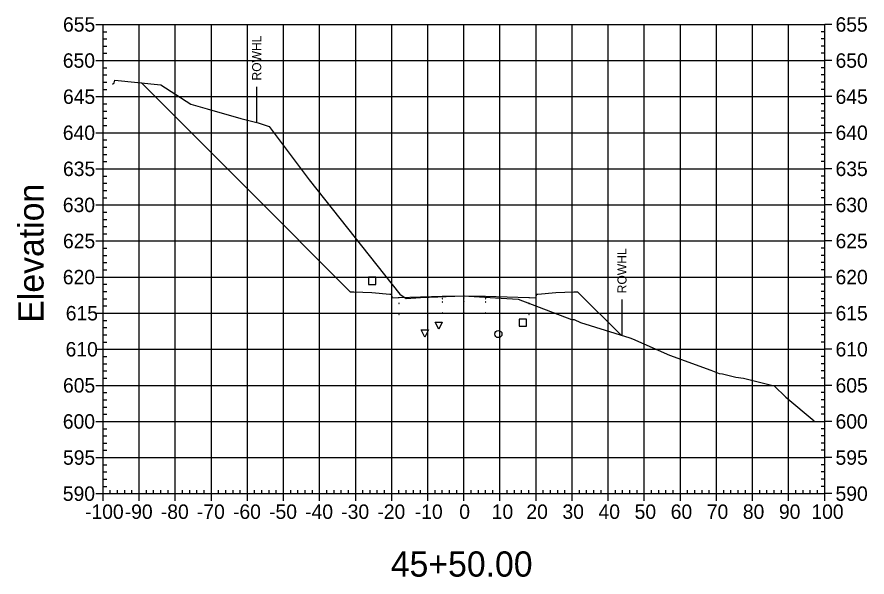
# Model space of a CAD drawing. Extents: x 708103 to 717568, y 374476 to 378707.
# Drawn here: x 711953.1 to 712188.7, y 378061.5 to 378216.7 of the extents above; entities that cross this region are included whole.
import ezdxf

# ---------------------------------------------------------------- set-up
doc = ezdxf.new("R2010")
doc.units = 0
for name, color, linetype in [('1', 7, 'Continuous'), ('10', 7, 'Continuous'), ('13', 7, 'Continuous'), ('14', 7, 'Continuous'), ('22', 7, 'Continuous'), ('4', 7, 'Continuous'), ('57', 7, 'Continuous'), ('60', 7, 'Continuous'), ('Existing', 7, 'Continuous'), ('XS_Right_of_Way', 7, 'Continuous')]:
    doc.layers.add(name, color=color, linetype=linetype)

msp = doc.modelspace()

# ---------------------------------------------------------------- linework, layer by layer
for points in [[(712070.93, 378138.64), (712071.03, 378138.64), (712071.03, 378138.74), (712070.93, 378138.74)], [(712076.93, 378138.76), (712077.03, 378138.76), (712077.03, 378138.86), (712076.93, 378138.86)], [(712076.93, 378137.76), (712077.03, 378137.76), (712077.03, 378137.86), (712076.93, 378137.86)], [(712082.93, 378138.64), (712083.03, 378138.64), (712083.03, 378138.74), (712082.93, 378138.74)], [(712058.93, 378137.28), (712059.03, 378137.28), (712059.03, 378137.38), (712058.93, 378137.38)], [(712070.93, 378137.64), (712071.03, 378137.64), (712071.03, 378137.74), (712070.93, 378137.74)], [(712082.93, 378137.64), (712083.03, 378137.64), (712083.03, 378137.74), (712082.93, 378137.74)], [(712094.93, 378137.28), (712095.03, 378137.28), (712095.03, 378137.38), (712094.93, 378137.38)], [(712058.93, 378134.28), (712059.03, 378134.28), (712059.03, 378134.38), (712058.93, 378134.38)], [(712070.93, 378134.64), (712071.03, 378134.64), (712071.03, 378134.74), (712070.93, 378134.74)], [(712076.93, 378134.76), (712077.03, 378134.76), (712077.03, 378134.86), (712076.93, 378134.86)], [(712082.93, 378134.64), (712083.03, 378134.64), (712083.03, 378134.74), (712082.93, 378134.74)], [(712094.93, 378134.28), (712095.03, 378134.28), (712095.03, 378134.38), (712094.93, 378134.38)]]:
    msp.add_lwpolyline(points, close=True)
at = {"layer": '1'}
for points in [[(712069.99, 378130.16), (712068.99, 378132.16), (712070.99, 378132.16)], [(712066.17, 378127.99), (712065.17, 378129.99), (712067.17, 378129.99)]]:
    msp.add_lwpolyline(points, close=True, dxfattribs=at)
at = {"layer": '10'}
msp.add_lwpolyline([(712050.54, 378142.58), (712052.54, 378142.58), (712052.54, 378144.58), (712050.54, 378144.58)], close=True, dxfattribs=at)
at = {"layer": '13'}
msp.add_circle((712086.53, 378128.85), 1, dxfattribs=at)
at = {"layer": '14'}
for points in [[(711987.63, 378198.41), (711987.63, 378198.46), (711987.63, 378198.41), (711987.58, 378198.41), (711987.63, 378198.41), (711987.63, 378198.36), (711987.63, 378198.41), (711987.68, 378198.41)], [(712058.98, 378139), (712058.98, 378139.05), (712058.98, 378139), (712058.93, 378139), (712058.98, 378139), (712058.98, 378138.95), (712058.98, 378139), (712059.03, 378139)], [(712076.98, 378139.48), (712076.98, 378139.53), (712076.98, 378139.48), (712076.93, 378139.48), (712076.98, 378139.48), (712076.98, 378139.43), (712076.98, 378139.48), (712077.03, 378139.48)], [(712094.98, 378139), (712094.98, 378139.05), (712094.98, 378139), (712094.93, 378139), (712094.98, 378139), (712094.98, 378138.95), (712094.98, 378139), (712095.03, 378139)], [(712120.44, 378128.6), (712120.44, 378128.65), (712120.44, 378128.6), (712120.39, 378128.6), (712120.44, 378128.6), (712120.44, 378128.55), (712120.44, 378128.6), (712120.49, 378128.6)]]:
    msp.add_lwpolyline(points, dxfattribs=at)
at = {"layer": '22'}
msp.add_lwpolyline([(711987.63, 378198.41), (712017.25, 378168.79), (712045.48, 378140.56), (712046.48, 378140.52), (712051.48, 378140.32), (712056.48, 378139.92), (712056.9, 378139.92), (712056.98, 378138.92), (712058.98, 378139), (712070.98, 378139.36), (712076.98, 378139.48), (712082.98, 378139.36), (712094.98, 378139), (712096.98, 378138.92), (712097.07, 378139.92), (712097.48, 378139.92), (712102.48, 378140.32), (712107.48, 378140.52), (712108.48, 378140.56), (712120.44, 378128.6)], dxfattribs=at)
at = {"layer": '4'}
msp.add_lwpolyline([(712092.32, 378131.01), (712094.32, 378131.01), (712094.32, 378133.01), (712092.32, 378133.01)], close=True, dxfattribs=at)
at = {"layer": '57'}
for p, q in [((711974.98, 378214.63), (711976.98, 378214.63)), ((711976.98, 378214.63), (712176.98, 378214.63)), ((711976.98, 378084.63), (711976.98, 378214.63)), ((711976.98, 378084.63), (711976.98, 378214.63)), ((711986.98, 378084.63), (711986.98, 378214.63)), ((711996.98, 378084.63), (711996.98, 378214.63)), ((712006.98, 378084.63), (712006.98, 378214.63)), ((712016.98, 378084.63), (712016.98, 378214.63)), ((712026.98, 378084.63), (712026.98, 378214.63)), ((712036.98, 378084.63), (712036.98, 378214.63)), ((712046.98, 378084.63), (712046.98, 378214.63)), ((712056.98, 378084.63), (712056.98, 378214.63)), ((712066.98, 378084.63), (712066.98, 378214.63)), ((712076.98, 378084.63), (712076.98, 378214.63)), ((712086.98, 378084.63), (712086.98, 378214.63)), ((712096.98, 378084.63), (712096.98, 378214.63)), ((712106.98, 378084.63), (712106.98, 378214.63)), ((712116.98, 378084.63), (712116.98, 378214.63)), ((712126.98, 378084.63), (712126.98, 378214.63)), ((712136.98, 378084.63), (712136.98, 378214.63)), ((712146.98, 378084.63), (712146.98, 378214.63)), ((712156.98, 378084.63), (712156.98, 378214.63)), ((712166.98, 378084.63), (712166.98, 378214.63)), ((712176.98, 378084.63), (712176.98, 378214.63)), ((712176.98, 378084.63), (712176.98, 378214.63)), ((712178.98, 378214.63), (712176.98, 378214.63)), ((711976.98, 378212.63), (711977.98, 378212.63)), ((712176.98, 378212.63), (712175.98, 378212.63)), ((711976.98, 378210.63), (711977.98, 378210.63)), ((711976.98, 378208.63), (711977.98, 378208.63)), ((712176.98, 378210.63), (712175.98, 378210.63)), ((712176.98, 378208.63), (712175.98, 378208.63)), ((711976.98, 378206.63), (711977.98, 378206.63)), ((712176.98, 378206.63), (712175.98, 378206.63)), ((711974.98, 378204.63), (711976.98, 378204.63)), ((711976.98, 378204.63), (712176.98, 378204.63)), ((712178.98, 378204.63), (712176.98, 378204.63)), ((711976.98, 378202.63), (711977.98, 378202.63)), ((712176.98, 378202.63), (712175.98, 378202.63)), ((711976.98, 378200.63), (711977.98, 378200.63)), ((712176.98, 378200.63), (712175.98, 378200.63)), ((711976.98, 378198.63), (711977.98, 378198.63)), ((712176.98, 378198.63), (712175.98, 378198.63)), ((711974.98, 378194.63), (711976.98, 378194.63)), ((711976.98, 378196.63), (711977.98, 378196.63)), ((711976.98, 378194.63), (712176.98, 378194.63)), ((712176.98, 378196.63), (712175.98, 378196.63)), ((712178.98, 378194.63), (712176.98, 378194.63)), ((711976.98, 378192.63), (711977.98, 378192.63)), ((712176.98, 378192.63), (712175.98, 378192.63)), ((711976.98, 378190.63), (711977.98, 378190.63)), ((712176.98, 378190.63), (712175.98, 378190.63)), ((711976.98, 378188.63), (711977.98, 378188.63)), ((712176.98, 378188.63), (712175.98, 378188.63)), ((711976.98, 378186.63), (711977.98, 378186.63)), ((712176.98, 378186.63), (712175.98, 378186.63)), ((711974.98, 378184.63), (711976.98, 378184.63)), ((711976.98, 378184.63), (712176.98, 378184.63)), ((711976.98, 378182.63), (711977.98, 378182.63)), ((712176.98, 378182.63), (712175.98, 378182.63)), ((712178.98, 378184.63), (712176.98, 378184.63)), ((711976.98, 378180.63), (711977.98, 378180.63)), ((712176.98, 378180.63), (712175.98, 378180.63)), ((711976.98, 378178.63), (711977.98, 378178.63)), ((712176.98, 378178.63), (712175.98, 378178.63)), ((711976.98, 378176.63), (711977.98, 378176.63)), ((712176.98, 378176.63), (712175.98, 378176.63)), ((711974.98, 378174.63), (711976.98, 378174.63)), ((711976.98, 378174.63), (712176.98, 378174.63)), ((712178.98, 378174.63), (712176.98, 378174.63)), ((711976.98, 378172.63), (711977.98, 378172.63)), ((712176.98, 378172.63), (712175.98, 378172.63)), ((711976.98, 378170.63), (711977.98, 378170.63)), ((711976.98, 378168.63), (711977.98, 378168.63)), ((712176.98, 378170.63), (712175.98, 378170.63)), ((712176.98, 378168.63), (712175.98, 378168.63)), ((711976.98, 378166.63), (711977.98, 378166.63)), ((712176.98, 378166.63), (712175.98, 378166.63)), ((711974.98, 378164.63), (711976.98, 378164.63)), ((711976.98, 378164.63), (712176.98, 378164.63)), ((712178.98, 378164.63), (712176.98, 378164.63)), ((711976.98, 378162.63), (711977.98, 378162.63)), ((712176.98, 378162.63), (712175.98, 378162.63)), ((711976.98, 378160.63), (711977.98, 378160.63)), ((712176.98, 378160.63), (712175.98, 378160.63)), ((711976.98, 378158.63), (711977.98, 378158.63)), ((711976.98, 378156.63), (711977.98, 378156.63)), ((712176.98, 378158.63), (712175.98, 378158.63)), ((712176.98, 378156.63), (712175.98, 378156.63)), ((711974.98, 378154.63), (711976.98, 378154.63)), ((711976.98, 378154.63), (712176.98, 378154.63)), ((712178.98, 378154.63), (712176.98, 378154.63)), ((711976.98, 378152.63), (711977.98, 378152.63)), ((712176.98, 378152.63), (712175.98, 378152.63)), ((711976.98, 378150.63), (711977.98, 378150.63)), ((712176.98, 378150.63), (712175.98, 378150.63)), ((711976.98, 378148.63), (711977.98, 378148.63)), ((712176.98, 378148.63), (712175.98, 378148.63)), ((711976.98, 378146.63), (711977.98, 378146.63)), ((712176.98, 378146.63), (712175.98, 378146.63)), ((711974.98, 378144.63), (711976.98, 378144.63)), ((711976.98, 378144.63), (712176.98, 378144.63)), ((711976.98, 378142.63), (711977.98, 378142.63)), ((712176.98, 378142.63), (712175.98, 378142.63)), ((712178.98, 378144.63), (712176.98, 378144.63)), ((711976.98, 378140.63), (711977.98, 378140.63)), ((712176.98, 378140.63), (712175.98, 378140.63)), ((711976.98, 378138.63), (711977.98, 378138.63)), ((712176.98, 378138.63), (712175.98, 378138.63)), ((711976.98, 378136.63), (711977.98, 378136.63)), ((712176.98, 378136.63), (712175.98, 378136.63)), ((711974.98, 378134.63), (711976.98, 378134.63)), ((711976.98, 378134.63), (712176.98, 378134.63)), ((712178.98, 378134.63), (712176.98, 378134.63)), ((711976.98, 378132.63), (711977.98, 378132.63)), ((712176.98, 378132.63), (712175.98, 378132.63)), ((711976.98, 378130.63), (711977.98, 378130.63)), ((711976.98, 378128.63), (711977.98, 378128.63)), ((712176.98, 378130.63), (712175.98, 378130.63)), ((712176.98, 378128.63), (712175.98, 378128.63)), ((711976.98, 378126.63), (711977.98, 378126.63)), ((712176.98, 378126.63), (712175.98, 378126.63)), ((711974.98, 378124.63), (711976.98, 378124.63)), ((711976.98, 378124.63), (712176.98, 378124.63)), ((712178.98, 378124.63), (712176.98, 378124.63)), ((711976.98, 378122.63), (711977.98, 378122.63)), ((712176.98, 378122.63), (712175.98, 378122.63)), ((711976.98, 378120.63), (711977.98, 378120.63)), ((712176.98, 378120.63), (712175.98, 378120.63)), ((711976.98, 378118.63), (711977.98, 378118.63)), ((711976.98, 378116.63), (711977.98, 378116.63)), ((712176.98, 378118.63), (712175.98, 378118.63)), ((712176.98, 378116.63), (712175.98, 378116.63)), ((711974.98, 378114.63), (711976.98, 378114.63)), ((711976.98, 378114.63), (712176.98, 378114.63)), ((712178.98, 378114.63), (712176.98, 378114.63)), ((711976.98, 378112.63), (711977.98, 378112.63)), ((712176.98, 378112.63), (712175.98, 378112.63)), ((711976.98, 378110.63), (711977.98, 378110.63)), ((712176.98, 378110.63), (712175.98, 378110.63)), ((711976.98, 378108.63), (711977.98, 378108.63)), ((712176.98, 378108.63), (712175.98, 378108.63)), ((711976.98, 378106.63), (711977.98, 378106.63)), ((712176.98, 378106.63), (712175.98, 378106.63)), ((711974.98, 378104.63), (711976.98, 378104.63)), ((711976.98, 378104.63), (712176.98, 378104.63)), ((711976.98, 378102.63), (711977.98, 378102.63)), ((712176.98, 378102.63), (712175.98, 378102.63)), ((712178.98, 378104.63), (712176.98, 378104.63)), ((711976.98, 378100.63), (711977.98, 378100.63)), ((712176.98, 378100.63), (712175.98, 378100.63)), ((711976.98, 378098.63), (711977.98, 378098.63)), ((712176.98, 378098.63), (712175.98, 378098.63)), ((711976.98, 378096.63), (711977.98, 378096.63)), ((712176.98, 378096.63), (712175.98, 378096.63)), ((711974.98, 378094.63), (711976.98, 378094.63)), ((711976.98, 378094.63), (712176.98, 378094.63)), ((712178.98, 378094.63), (712176.98, 378094.63)), ((711976.98, 378092.63), (711977.98, 378092.63)), ((712176.98, 378092.63), (712175.98, 378092.63)), ((711976.98, 378090.63), (711977.98, 378090.63)), ((711976.98, 378088.63), (711977.98, 378088.63)), ((712176.98, 378090.63), (712175.98, 378090.63)), ((712176.98, 378088.63), (712175.98, 378088.63)), ((711976.98, 378086.63), (711977.98, 378086.63)), ((712176.98, 378086.63), (712175.98, 378086.63)), ((711974.98, 378084.63), (711976.98, 378084.63)), ((711976.98, 378084.63), (712176.98, 378084.63)), ((711976.98, 378084.63), (712176.98, 378084.63)), ((711976.98, 378082.63), (711976.98, 378084.63)), ((711978.98, 378084.63), (711978.98, 378085.63)), ((711980.98, 378084.63), (711980.98, 378085.63)), ((711982.98, 378084.63), (711982.98, 378085.63)), ((711984.98, 378084.63), (711984.98, 378085.63)), ((711986.98, 378082.63), (711986.98, 378084.63)), ((711988.98, 378084.63), (711988.98, 378085.63)), ((711990.98, 378084.63), (711990.98, 378085.63)), ((711992.98, 378084.63), (711992.98, 378085.63)), ((711994.98, 378084.63), (711994.98, 378085.63)), ((711996.98, 378082.63), (711996.98, 378084.63)), ((711998.98, 378084.63), (711998.98, 378085.63)), ((712000.98, 378084.63), (712000.98, 378085.63)), ((712002.98, 378084.63), (712002.98, 378085.63)), ((712004.98, 378084.63), (712004.98, 378085.63)), ((712006.98, 378082.63), (712006.98, 378084.63)), ((712008.98, 378084.63), (712008.98, 378085.63)), ((712010.98, 378084.63), (712010.98, 378085.63)), ((712012.98, 378084.63), (712012.98, 378085.63)), ((712014.98, 378084.63), (712014.98, 378085.63)), ((712016.98, 378082.63), (712016.98, 378084.63)), ((712018.98, 378084.63), (712018.98, 378085.63)), ((712020.98, 378084.63), (712020.98, 378085.63)), ((712022.98, 378084.63), (712022.98, 378085.63)), ((712024.98, 378084.63), (712024.98, 378085.63)), ((712026.98, 378082.63), (712026.98, 378084.63)), ((712028.98, 378084.63), (712028.98, 378085.63)), ((712030.98, 378084.63), (712030.98, 378085.63)), ((712032.98, 378084.63), (712032.98, 378085.63)), ((712034.98, 378084.63), (712034.98, 378085.63)), ((712036.98, 378082.63), (712036.98, 378084.63)), ((712038.98, 378084.63), (712038.98, 378085.63)), ((712040.98, 378084.63), (712040.98, 378085.63)), ((712042.98, 378084.63), (712042.98, 378085.63)), ((712044.98, 378084.63), (712044.98, 378085.63)), ((712046.98, 378082.63), (712046.98, 378084.63)), ((712048.98, 378084.63), (712048.98, 378085.63)), ((712050.98, 378084.63), (712050.98, 378085.63)), ((712052.98, 378084.63), (712052.98, 378085.63)), ((712054.98, 378084.63), (712054.98, 378085.63)), ((712056.98, 378082.63), (712056.98, 378084.63)), ((712058.98, 378084.63), (712058.98, 378085.63)), ((712060.98, 378084.63), (712060.98, 378085.63)), ((712062.98, 378084.63), (712062.98, 378085.63)), ((712064.98, 378084.63), (712064.98, 378085.63)), ((712066.98, 378082.63), (712066.98, 378084.63)), ((712068.98, 378084.63), (712068.98, 378085.63)), ((712070.98, 378084.63), (712070.98, 378085.63)), ((712072.98, 378084.63), (712072.98, 378085.63)), ((712074.98, 378084.63), (712074.98, 378085.63)), ((712076.98, 378082.63), (712076.98, 378084.63)), ((712078.98, 378084.63), (712078.98, 378085.63)), ((712080.98, 378084.63), (712080.98, 378085.63)), ((712082.98, 378084.63), (712082.98, 378085.63)), ((712084.98, 378084.63), (712084.98, 378085.63)), ((712086.98, 378082.63), (712086.98, 378084.63)), ((712088.98, 378084.63), (712088.98, 378085.63)), ((712090.98, 378084.63), (712090.98, 378085.63)), ((712092.98, 378084.63), (712092.98, 378085.63)), ((712094.98, 378084.63), (712094.98, 378085.63)), ((712096.98, 378082.63), (712096.98, 378084.63)), ((712098.98, 378084.63), (712098.98, 378085.63)), ((712100.98, 378084.63), (712100.98, 378085.63)), ((712102.98, 378084.63), (712102.98, 378085.63)), ((712104.98, 378084.63), (712104.98, 378085.63)), ((712106.98, 378082.63), (712106.98, 378084.63)), ((712108.98, 378084.63), (712108.98, 378085.63)), ((712110.98, 378084.63), (712110.98, 378085.63)), ((712112.98, 378084.63), (712112.98, 378085.63)), ((712114.98, 378084.63), (712114.98, 378085.63)), ((712116.98, 378082.63), (712116.98, 378084.63)), ((712118.98, 378084.63), (712118.98, 378085.63)), ((712120.98, 378084.63), (712120.98, 378085.63)), ((712122.98, 378084.63), (712122.98, 378085.63)), ((712124.98, 378084.63), (712124.98, 378085.63)), ((712126.98, 378082.63), (712126.98, 378084.63)), ((712128.98, 378084.63), (712128.98, 378085.63)), ((712130.98, 378084.63), (712130.98, 378085.63)), ((712132.98, 378084.63), (712132.98, 378085.63)), ((712134.98, 378084.63), (712134.98, 378085.63)), ((712136.98, 378082.63), (712136.98, 378084.63)), ((712138.98, 378084.63), (712138.98, 378085.63)), ((712140.98, 378084.63), (712140.98, 378085.63)), ((712142.98, 378084.63), (712142.98, 378085.63)), ((712144.98, 378084.63), (712144.98, 378085.63)), ((712146.98, 378082.63), (712146.98, 378084.63)), ((712148.98, 378084.63), (712148.98, 378085.63)), ((712150.98, 378084.63), (712150.98, 378085.63)), ((712152.98, 378084.63), (712152.98, 378085.63)), ((712154.98, 378084.63), (712154.98, 378085.63)), ((712156.98, 378082.63), (712156.98, 378084.63)), ((712158.98, 378084.63), (712158.98, 378085.63)), ((712160.98, 378084.63), (712160.98, 378085.63)), ((712162.98, 378084.63), (712162.98, 378085.63)), ((712164.98, 378084.63), (712164.98, 378085.63)), ((712166.98, 378082.63), (712166.98, 378084.63)), ((712168.98, 378084.63), (712168.98, 378085.63)), ((712170.98, 378084.63), (712170.98, 378085.63)), ((712172.98, 378084.63), (712172.98, 378085.63)), ((712174.98, 378084.63), (712174.98, 378085.63)), ((712176.98, 378082.63), (712176.98, 378084.63)), ((712178.98, 378084.63), (712176.98, 378084.63))]:
    msp.add_line(p, q, dxfattribs=at)
at = {"layer": 'Existing'}
msp.add_lwpolyline([(711979.58, 378198.12), (711980.04, 378198.47), (711980.26, 378199.16), (711992.97, 378197.87), (712001.26, 378192.55), (712005.83, 378191.27), (712015.18, 378188.61), (712019.96, 378187.35), (712023.02, 378186.4), (712034.07, 378171.59), (712059.24, 378139.88), (712060.97, 378138.68), (712064.92, 378138.93), (712076.9, 378139.48), (712085.71, 378138.9), (712092.01, 378138.51), (712106.83, 378132.86), (712107.53, 378132.84), (712109.32, 378132.02), (712123, 378127.82), (712123.74, 378127.55), (712133.97, 378122.98), (712145.43, 378118.88), (712147.75, 378117.88), (712148.69, 378117.79), (712152.39, 378116.93), (712154.49, 378116.59), (712162.94, 378114.46), (712166.22, 378111.39), (712174.06, 378104.83)], dxfattribs=at)
at = {"layer": 'XS_Right_of_Way'}
for p, q in [((712019.47, 378197.34), (712019.47, 378187.34)), ((712120.72, 378138.38), (712120.72, 378128.38))]:
    msp.add_line(p, q, dxfattribs=at)

# ---------------------------------------------------------------- texts
at = {"layer": '1'}
msp.add_text('45+50.00', height=7, dxfattribs=at).set_placement((712056.71, 378061.63))
at = {"layer": '14'}
for p in [(712046.45, 378140.47), (712107.45, 378140.47), (712046.45, 378139.8), (712051.45, 378139.6), (712102.45, 378139.6), (712107.45, 378139.8)]:
    msp.add_text('+', height=0.1, dxfattribs=at).set_placement(p)
at = {"layer": '57'}
for s, p in [('655', (711965.86, 378212.63)), ('655', (712179.98, 378212.63)), ('650', (711965.81, 378202.63)), ('650', (712179.98, 378202.63)), ('645', (711965.86, 378192.63)), ('645', (712179.98, 378192.63)), ('640', (711965.81, 378182.63)), ('640', (712179.98, 378182.63)), ('635', (711965.86, 378172.63)), ('635', (712179.98, 378172.63)), ('630', (711965.81, 378162.63)), ('630', (712179.98, 378162.63)), ('625', (711965.86, 378152.63)), ('625', (712179.98, 378152.63)), ('620', (711965.81, 378142.63)), ('620', (712179.98, 378142.63)), ('615', (711966.63, 378132.63)), ('615', (712179.98, 378132.63)), ('610', (711966.58, 378122.63)), ('610', (712179.98, 378122.63)), ('605', (711965.86, 378112.63)), ('605', (712179.98, 378112.63)), ('600', (711965.81, 378102.63)), ('600', (712179.98, 378102.63)), ('595', (711965.86, 378092.63)), ('595', (712179.98, 378092.63)), ('590', (711965.81, 378082.63)), ('590', (712179.98, 378082.63)), ('-100', (711971.97, 378077.63)), ('-90', (711982.98, 378077.63)), ('-80', (711992.98, 378077.63)), ('-70', (712002.98, 378077.63)), ('-60', (712012.98, 378077.63)), ('-50', (712022.98, 378077.63)), ('-40', (712032.98, 378077.63)), ('-30', (712042.98, 378077.63)), ('-20', (712052.98, 378077.63)), ('-10', (712063.37, 378077.63)), ('0', (712075.69, 378077.63)), ('10', (712084.68, 378077.63)), ('20', (712094.29, 378077.63)), ('30', (712104.29, 378077.63)), ('40', (712114.29, 378077.63)), ('50', (712124.29, 378077.63)), ('60', (712134.29, 378077.63)), ('70', (712144.29, 378077.63)), ('80', (712154.29, 378077.63)), ('90', (712164.29, 378077.63)), ('100', (712173.28, 378077.63))]:
    msp.add_text(s, height=4, dxfattribs=at).set_placement(p)
at = {"layer": '60'}
msp.add_text('Elevation', height=7, rotation=90, dxfattribs=at).set_placement((711960.48, 378131.99))
at = {"layer": 'XS_Right_of_Way'}
for p in [(712020.79, 378199.1), (712122.04, 378140.14)]:
    msp.add_text('ROWHL', height=2.5, rotation=90, dxfattribs=at).set_placement(p)

doc.saveas('drawing.dxf')
